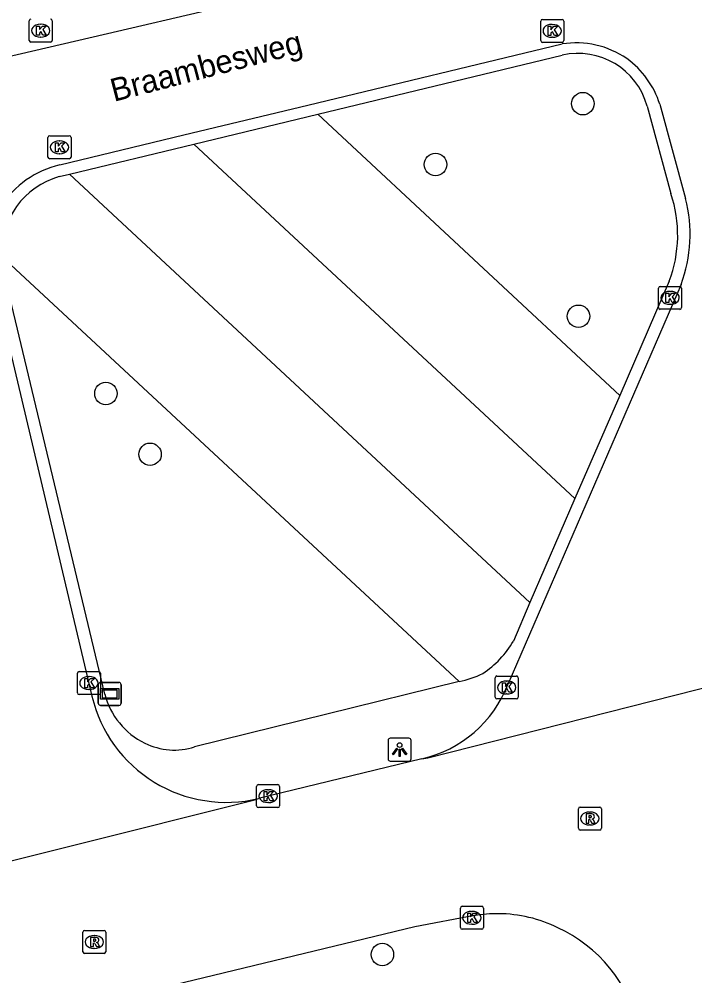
# Model space of a CAD drawing. Extents: x 162026 to 163499, y 387297 to 388169.
# Drawn here: x 163085.64 to 163115.02, y 387870.95 to 387912.59 of the extents above; entities that cross this region are included whole.
import ezdxf

# ---------------------------------------------------------------- set-up
doc = ezdxf.new("R2010")
doc.units = 0
for name, color, linetype in [('IMGEO_Boom', 7, 'Continuous'), ('IMGEO_Groenvoorziening', 7, 'Continuous'), ('IMGEO_Kolk', 7, 'Continuous'), ('IMGEO_Lichtpunt', 7, 'Continuous'), ('IMGEO_Openbare_ruimte_label', 7, 'Continuous'), ('IMGEO_Rijbaan_lokaal_open', 7, 'Continuous'), ('IMGEO_Rioolput', 7, 'Continuous'), ('IMGEO_Verklikker', 7, 'Continuous'), ('IMGEO_Voetpad_open', 7, 'Continuous')]:
    doc.layers.add(name, color=color, linetype=linetype)

msp = doc.modelspace()

# ---------------------------------------------------------------- linework, layer by layer
at = {"layer": 'IMGEO_Boom'}
for centre in [(163110.145, 387908.909), (163103.74, 387906.26), (163109.96, 387899.656), (163089.411, 387896.297), (163091.329, 387893.65), (163101.43, 387871.881)]:
    msp.add_circle(centre, 0.489, dxfattribs=at)
at = {"layer": 'IMGEO_Groenvoorziening'}
for points in [[(163111.756, 387896.21), (163098.62, 387908.451)], [(163093.229, 387907.15), (163109.805, 387891.72)], [(163087.832, 387905.847), (163107.843, 387887.207)], [(163084.87, 387902.273), (163104.765, 387883.758)]]:
    msp.add_lwpolyline(points, dxfattribs=at)
at = {"layer": 'IMGEO_Kolk'}
for p, q in [((163086.075, 387911.661), (163086.075, 387912.513)), ((163086.563, 387912.367), (163086.588, 387912.367)), ((163087.076, 387912.513), (163087.076, 387911.661)), ((163108.314, 387911.651), (163108.314, 387912.503)), ((163108.389, 387912.577), (163109.241, 387912.577)), ((163108.802, 387912.357), (163108.827, 387912.357)), ((163109.315, 387912.503), (163109.315, 387911.651)), ((163086.586, 387911.807), (163086.561, 387911.807)), ((163108.825, 387911.797), (163108.8, 387911.797)), ((163087.002, 387911.587), (163086.15, 387911.587)), ((163109.241, 387911.577), (163108.389, 387911.577)), ((163086.892, 387906.585), (163086.892, 387907.437)), ((163086.967, 387907.511), (163087.819, 387907.511)), ((163087.38, 387907.291), (163087.405, 387907.291)), ((163087.893, 387907.437), (163087.893, 387906.585)), ((163087.819, 387906.511), (163086.967, 387906.511)), ((163087.403, 387906.731), (163087.378, 387906.731)), ((163113.513, 387900.959), (163114.365, 387900.959)), ((163113.438, 387900.033), (163113.438, 387900.885)), ((163113.926, 387900.739), (163113.951, 387900.739)), ((163114.439, 387900.885), (163114.439, 387900.033)), ((163113.949, 387900.179), (163113.924, 387900.179)), ((163114.365, 387899.959), (163113.513, 387899.959)), ((163088.17, 387883.268), (163088.17, 387884.12)), ((163088.245, 387884.194), (163089.097, 387884.194)), ((163088.658, 387883.974), (163088.683, 387883.974)), ((163089.171, 387884.12), (163089.171, 387883.268)), ((163106.334, 387883.076), (163106.334, 387883.928)), ((163106.409, 387884.002), (163107.261, 387884.002)), ((163107.335, 387883.928), (163107.335, 387883.076)), ((163106.822, 387883.782), (163106.847, 387883.782)), ((163089.097, 387883.194), (163088.245, 387883.194)), ((163088.681, 387883.414), (163088.656, 387883.414)), ((163106.845, 387883.222), (163106.82, 387883.222)), ((163107.261, 387883.002), (163106.409, 387883.002)), ((163095.963, 387878.348), (163095.963, 387879.2)), ((163096.038, 387879.274), (163096.89, 387879.274)), ((163096.451, 387879.054), (163096.476, 387879.054)), ((163096.964, 387879.2), (163096.964, 387878.348)), ((163096.474, 387878.494), (163096.449, 387878.494)), ((163096.89, 387878.274), (163096.038, 387878.274)), ((163104.821, 387873.053), (163104.821, 387873.905)), ((163104.896, 387873.979), (163105.748, 387873.979)), ((163105.822, 387873.905), (163105.822, 387873.053)), ((163105.309, 387873.759), (163105.334, 387873.759)), ((163105.332, 387873.199), (163105.307, 387873.199)), ((163105.748, 387872.979), (163104.896, 387872.979))]:
    msp.add_line(p, q, dxfattribs=at)
for points in [[(163086.075, 387911.661), (163086.075, 387912.513)], [(163086.396, 387912.287), (163086.519, 387912.287), (163086.519, 387912.136), (163086.649, 387912.287), (163086.813, 387912.287), (163086.667, 387912.136), (163086.82, 387911.887), (163086.668, 387911.887), (163086.583, 387912.051), (163086.519, 387911.984), (163086.519, 387911.887), (163086.396, 387911.887), (163086.396, 387912.287)], [(163087.076, 387912.513), (163087.076, 387911.661)], [(163108.314, 387911.651), (163108.314, 387912.503)], [(163108.389, 387912.577), (163109.241, 387912.577)], [(163108.635, 387912.277), (163108.758, 387912.277), (163108.758, 387912.126), (163108.888, 387912.277), (163109.052, 387912.277), (163108.906, 387912.126), (163109.059, 387911.877), (163108.907, 387911.877), (163108.822, 387912.041), (163108.758, 387911.974), (163108.758, 387911.877), (163108.635, 387911.877), (163108.635, 387912.277)], [(163109.315, 387912.503), (163109.315, 387911.651)], [(163087.002, 387911.587), (163086.15, 387911.587)], [(163109.241, 387911.577), (163108.389, 387911.577)], [(163086.892, 387906.585), (163086.892, 387907.437)], [(163086.967, 387907.511), (163087.819, 387907.511)], [(163087.213, 387907.211), (163087.336, 387907.211), (163087.336, 387907.06), (163087.466, 387907.211), (163087.63, 387907.211), (163087.484, 387907.06), (163087.637, 387906.811), (163087.485, 387906.811), (163087.4, 387906.975), (163087.336, 387906.908), (163087.336, 387906.811), (163087.213, 387906.811), (163087.213, 387907.211)], [(163087.893, 387907.437), (163087.893, 387906.585)], [(163087.819, 387906.511), (163086.967, 387906.511)], [(163113.513, 387900.959), (163114.365, 387900.959)], [(163113.438, 387900.033), (163113.438, 387900.885)], [(163113.759, 387900.659), (163113.882, 387900.659), (163113.882, 387900.508), (163114.012, 387900.659), (163114.176, 387900.659), (163114.03, 387900.508), (163114.183, 387900.259), (163114.031, 387900.259), (163113.946, 387900.423), (163113.882, 387900.356), (163113.882, 387900.259), (163113.759, 387900.259), (163113.759, 387900.659)], [(163114.439, 387900.885), (163114.439, 387900.033)], [(163114.365, 387899.959), (163113.513, 387899.959)], [(163088.17, 387883.268), (163088.17, 387884.12)], [(163088.245, 387884.194), (163089.097, 387884.194)], [(163088.491, 387883.894), (163088.614, 387883.894), (163088.614, 387883.743), (163088.744, 387883.894), (163088.908, 387883.894), (163088.762, 387883.743), (163088.915, 387883.494), (163088.763, 387883.494), (163088.678, 387883.658), (163088.614, 387883.591), (163088.614, 387883.494), (163088.491, 387883.494), (163088.491, 387883.894)], [(163089.171, 387884.12), (163089.171, 387883.268)], [(163106.334, 387883.076), (163106.334, 387883.928)], [(163106.409, 387884.002), (163107.261, 387884.002)], [(163107.335, 387883.928), (163107.335, 387883.076)], [(163106.655, 387883.702), (163106.778, 387883.702), (163106.778, 387883.551), (163106.908, 387883.702), (163107.072, 387883.702), (163106.926, 387883.551), (163107.079, 387883.302), (163106.927, 387883.302), (163106.842, 387883.466), (163106.778, 387883.399), (163106.778, 387883.302), (163106.655, 387883.302), (163106.655, 387883.702)], [(163089.097, 387883.194), (163088.245, 387883.194)], [(163107.261, 387883.002), (163106.409, 387883.002)], [(163095.963, 387878.348), (163095.963, 387879.2)], [(163096.038, 387879.274), (163096.89, 387879.274)], [(163096.284, 387878.974), (163096.407, 387878.974), (163096.407, 387878.823), (163096.537, 387878.974), (163096.701, 387878.974), (163096.555, 387878.823), (163096.708, 387878.574), (163096.556, 387878.574), (163096.471, 387878.738), (163096.407, 387878.671), (163096.407, 387878.574), (163096.284, 387878.574), (163096.284, 387878.974)], [(163096.964, 387879.2), (163096.964, 387878.348)], [(163096.89, 387878.274), (163096.038, 387878.274)], [(163104.821, 387873.053), (163104.821, 387873.905)], [(163104.896, 387873.979), (163105.748, 387873.979)], [(163105.822, 387873.905), (163105.822, 387873.053)], [(163105.142, 387873.679), (163105.265, 387873.679), (163105.265, 387873.528), (163105.395, 387873.679), (163105.559, 387873.679), (163105.413, 387873.528), (163105.566, 387873.279), (163105.414, 387873.279), (163105.329, 387873.443), (163105.265, 387873.376), (163105.265, 387873.279), (163105.142, 387873.279), (163105.142, 387873.679)], [(163105.748, 387872.979), (163104.896, 387872.979)]]:
    msp.add_lwpolyline(points, dxfattribs=at)
for centre, start, end in [((163086.152, 387912.511), 91.552, 178.448), ((163086.152, 387912.511), 91.552, 178.448), ((163087, 387912.511), 1.552, 88.448), ((163087, 387912.511), 1.552, 88.448), ((163108.391, 387912.501), 91.552, 178.448), ((163108.391, 387912.501), 91.552, 178.448), ((163109.239, 387912.501), 1.552, 88.448), ((163109.239, 387912.501), 1.552, 88.448), ((163086.152, 387911.663), 181.552, 268.448), ((163086.152, 387911.663), 181.552, 268.448), ((163087, 387911.663), 271.552, 358.448), ((163087, 387911.663), 271.552, 358.448), ((163108.391, 387911.653), 181.552, 268.448), ((163108.391, 387911.653), 181.552, 268.448), ((163109.239, 387911.653), 271.552, 358.448), ((163109.239, 387911.653), 271.552, 358.448), ((163086.969, 387907.435), 91.552, 178.448), ((163086.969, 387907.435), 91.552, 178.448), ((163087.817, 387907.435), 1.552, 88.448), ((163087.817, 387907.435), 1.552, 88.448), ((163086.969, 387906.587), 181.552, 268.448), ((163086.969, 387906.587), 181.552, 268.448), ((163087.817, 387906.587), 271.552, 358.448), ((163087.817, 387906.587), 271.552, 358.448), ((163113.515, 387900.883), 91.552, 178.448), ((163113.515, 387900.883), 91.552, 178.448), ((163114.363, 387900.883), 1.552, 88.448), ((163114.363, 387900.883), 1.552, 88.448), ((163113.515, 387900.035), 181.552, 268.448), ((163113.515, 387900.035), 181.552, 268.448), ((163114.363, 387900.035), 271.552, 358.448), ((163114.363, 387900.035), 271.552, 358.448), ((163088.247, 387884.118), 91.552, 178.448), ((163088.247, 387884.118), 91.552, 178.448), ((163089.095, 387884.118), 1.552, 88.448), ((163089.095, 387884.118), 1.552, 88.448), ((163106.411, 387883.926), 91.552, 178.448), ((163106.411, 387883.926), 91.552, 178.448), ((163107.259, 387883.926), 1.552, 88.448), ((163107.259, 387883.926), 1.552, 88.448), ((163088.247, 387883.27), 181.552, 268.448), ((163088.247, 387883.27), 181.552, 268.448), ((163089.095, 387883.27), 271.552, 358.448), ((163089.095, 387883.27), 271.552, 358.448), ((163106.411, 387883.078), 181.552, 268.448), ((163106.411, 387883.078), 181.552, 268.448), ((163107.259, 387883.078), 271.552, 358.448), ((163107.259, 387883.078), 271.552, 358.448), ((163096.04, 387879.198), 91.552, 178.448), ((163096.04, 387879.198), 91.552, 178.448), ((163096.888, 387879.198), 1.552, 88.448), ((163096.888, 387879.198), 1.552, 88.448), ((163096.04, 387878.35), 181.552, 268.448), ((163096.04, 387878.35), 181.552, 268.448), ((163096.888, 387878.35), 271.552, 358.448), ((163096.888, 387878.35), 271.552, 358.448), ((163104.898, 387873.903), 91.552, 178.448), ((163104.898, 387873.903), 91.552, 178.448), ((163105.746, 387873.903), 1.552, 88.448), ((163105.746, 387873.903), 1.552, 88.448), ((163104.898, 387873.055), 181.552, 268.448), ((163104.898, 387873.055), 181.552, 268.448), ((163105.746, 387873.055), 271.552, 358.448), ((163105.746, 387873.055), 271.552, 358.448)]:
    msp.add_arc(centre, 0.0765, start, end, dxfattribs=at)
for centre, major_axis, ratio, start_param, end_param in [((163086.562, 387912.087), (-0.387, 0.002), 0.722429, 4.712389, 7.853982), ((163086.587, 387912.087), (-0.39, 0.002), 0.717154, 1.570796, 4.712389), ((163108.801, 387912.077), (-0.387, 0.002), 0.722429, 4.712389, 7.853982), ((163108.826, 387912.077), (-0.39, 0.002), 0.717154, 1.570796, 4.712389), ((163087.379, 387907.011), (-0.387, 0.002), 0.722429, 4.712389, 7.853982), ((163087.404, 387907.011), (-0.39, 0.002), 0.717154, 1.570796, 4.712389), ((163113.925, 387900.459), (-0.387, 0.002), 0.722429, 4.712389, 7.853982), ((163113.95, 387900.459), (-0.39, 0.002), 0.717154, 1.570796, 4.712389), ((163088.657, 387883.694), (-0.387, 0.002), 0.722429, 4.712389, 7.853982), ((163088.682, 387883.694), (-0.39, 0.002), 0.717154, 1.570796, 4.712389), ((163106.821, 387883.502), (-0.387, 0.002), 0.722429, 4.712389, 7.853982), ((163106.846, 387883.502), (-0.39, 0.002), 0.717154, 1.570796, 4.712389), ((163096.45, 387878.774), (-0.387, 0.002), 0.722429, 4.712389, 7.853982), ((163096.475, 387878.774), (-0.39, 0.002), 0.717154, 1.570796, 4.712389), ((163105.308, 387873.479), (-0.387, 0.002), 0.722429, 4.712389, 7.853982), ((163105.333, 387873.479), (-0.39, 0.002), 0.717154, 1.570796, 4.712389)]:
    msp.add_ellipse(centre, major_axis=major_axis, ratio=ratio, start_param=start_param, end_param=end_param, dxfattribs=at)
at = {"layer": 'IMGEO_Lichtpunt'}
for p, q in [((163101.679, 387881.198), (163101.679, 387880.391)), ((163101.679, 387881.198), (163101.679, 387880.391)), ((163102.581, 387881.293), (163101.773, 387881.293)), ((163102.581, 387881.293), (163101.773, 387881.293)), ((163102.675, 387880.391), (163102.675, 387881.198)), ((163102.675, 387880.391), (163102.675, 387881.198)), ((163101.773, 387880.297), (163102.581, 387880.297)), ((163101.773, 387880.297), (163102.581, 387880.297))]:
    msp.add_line(p, q, dxfattribs=at)
for points in [[(163102.053, 387880.862), (163102.092, 387880.834), (163101.904, 387880.572), (163101.866, 387880.599), (163102.053, 387880.862)], [(163102.155, 387880.814), (163102.202, 387880.814), (163102.202, 387880.492), (163102.155, 387880.492), (163102.155, 387880.814)], [(163102.265, 387880.834), (163102.303, 387880.861), (163102.49, 387880.599), (163102.451, 387880.571), (163102.265, 387880.834)]]:
    msp.add_lwpolyline(points, dxfattribs=at)
msp.add_circle((163102.178, 387880.996), 0.0994, dxfattribs=at)
for centre, start, end in [((163101.773, 387881.198), 90, 180), ((163101.773, 387881.198), 90, 180), ((163102.581, 387881.198), 0, 90), ((163102.581, 387881.198), 0, 90), ((163101.773, 387880.391), 180, 270), ((163101.773, 387880.391), 180, 270), ((163102.581, 387880.391), 270, 0), ((163102.581, 387880.391), 270, 360)]:
    msp.add_arc(centre, 0.0946, start, end, dxfattribs=at)
at = {"layer": 'IMGEO_Rijbaan_lokaal_open'}
for points in [[(163085.119, 387910.948), (163089.914, 387912.063), (163093.52, 387912.901), (163100.346, 387914.488), (163104.037, 387915.346), (163109.91, 387916.711), (163110.276, 387916.78)], [(163087.403, 387906.246), (163092.802, 387907.548), (163098.193, 387908.849), (163109.245, 387911.506)], [(163113.493, 387908.888), (163114.612, 387904.777)], [(163088.806, 387883.119), (163084.427, 387901.649)], [(163114.42, 387901.045), (163106.888, 387883.626)], [(163103.15, 387880.395), (163103.411, 387880.435), (163116.089, 387883.657)], [(163103.15, 387880.395), (163096.051, 387878.673)], [(163079.594, 387874.563), (163080.01, 387874.643), (163095.83, 387878.601), (163096.051, 387878.673)], [(163105.439, 387873.575), (163102.843, 387873.082), (163084.477, 387868.648), (163080.416, 387867.667), (163078.651, 387867.246), (163072.793, 387865.865), (163053.845, 387861.403)]]:
    msp.add_lwpolyline(points, dxfattribs=at)
for centre, radius, start, end in [((163109.859, 387907.687), 3.868, 55.3235, 99.1366), ((163109.719, 387907.665), 3.967, 17.9538, 53.8355), ((163088.361, 387902.184), 4.174, 103.2724, 147.3737), ((163108.505, 387903.22), 6.302, 339.8086, 14.3012), ((163101.94, 387885.573), 5.318, 283.1575, 338.5205), ((163094.638, 387884.497), 5.993, 193.2918, 283.6362), ((163106.442, 387867.487), 6.17, 89.6584, 99.358), ((163106.427, 387867.666), 5.992, 63.938, 89.4993), ((163106.367, 387867.253), 6.39, 13.3197, 65.0843)]:
    msp.add_arc(centre, radius, start, end, dxfattribs=at)
at = {"layer": 'IMGEO_Rioolput'}
for p, q in [((163109.951, 387877.374), (163109.951, 387878.226)), ((163110.026, 387878.3), (163110.878, 387878.3)), ((163110.439, 387878.08), (163110.464, 387878.08)), ((163110.952, 387878.226), (163110.952, 387877.374)), ((163110.878, 387877.3), (163110.026, 387877.3)), ((163110.462, 387877.52), (163110.437, 387877.52)), ((163088.406, 387872.002), (163088.406, 387872.854)), ((163088.481, 387872.928), (163089.333, 387872.928)), ((163088.894, 387872.708), (163088.919, 387872.708)), ((163089.407, 387872.854), (163089.407, 387872.002)), ((163089.333, 387871.928), (163088.481, 387871.928)), ((163088.917, 387872.148), (163088.892, 387872.148))]:
    msp.add_line(p, q, dxfattribs=at)
for points in [[(163109.951, 387877.374), (163109.951, 387878.226)], [(163110.026, 387878.3), (163110.878, 387878.3)], [(163110.952, 387878.226), (163110.952, 387877.374)], [(163110.54, 387877.998), (163110.288, 387878), (163110.288, 387877.6)], [(163110.288, 387877.6), (163110.412, 387877.6), (163110.412, 387877.762), (163110.423, 387877.762)], [(163110.466, 387877.919), (163110.412, 387877.919), (163110.412, 387877.838)], [(163110.412, 387877.838), (163110.464, 387877.838)], [(163110.47, 387877.733), (163110.541, 387877.6), (163110.681, 387877.6), (163110.616, 387877.726)], [(163110.878, 387877.3), (163110.026, 387877.3)], [(163088.406, 387872.002), (163088.406, 387872.854)], [(163088.481, 387872.928), (163089.333, 387872.928)], [(163089.407, 387872.854), (163089.407, 387872.002)], [(163088.995, 387872.626), (163088.743, 387872.628), (163088.743, 387872.228)], [(163088.743, 387872.228), (163088.867, 387872.228), (163088.867, 387872.39), (163088.878, 387872.39)], [(163088.921, 387872.547), (163088.867, 387872.547), (163088.867, 387872.466)], [(163088.867, 387872.466), (163088.919, 387872.466)], [(163088.925, 387872.361), (163088.996, 387872.228), (163089.136, 387872.228), (163089.071, 387872.354)], [(163089.333, 387871.928), (163088.481, 387871.928)]]:
    msp.add_lwpolyline(points, dxfattribs=at)
for centre, radius, start, end in [((163110.028, 387878.224), 0.0765, 91.552, 178.448), ((163110.028, 387878.224), 0.0765, 91.552, 178.448), ((163110.876, 387878.224), 0.0765, 1.552, 88.448), ((163110.876, 387878.224), 0.0765, 1.552, 88.448), ((163110.422, 387877.709), 0.0533, 26.0293, 88.6989), ((163110.448, 387878.027), 0.19, 274.7715, 282.9687), ((163110.472, 387877.823), 0.0964, 77.0061, 93.1865), ((163110.486, 387877.88), 0.0378, 276.6634, 79.6772), ((163110.539, 387877.888), 0.109, 350.3612, 89.416), ((163110.537, 387877.888), 0.112, 277.5842, 350.9817), ((163110.521, 387877.673), 0.108, 29.5134, 73.7905), ((163110.028, 387877.376), 0.0765, 181.552, 268.448), ((163110.028, 387877.376), 0.0765, 181.552, 268.448), ((163110.876, 387877.376), 0.0765, 271.552, 358.448), ((163110.876, 387877.376), 0.0765, 271.552, 358.448), ((163088.483, 387872.852), 0.0765, 91.552, 178.448), ((163088.483, 387872.852), 0.0765, 91.552, 178.448), ((163089.331, 387872.852), 0.0765, 1.552, 88.448), ((163089.331, 387872.852), 0.0765, 1.552, 88.448), ((163088.877, 387872.337), 0.0533, 26.0293, 88.6989), ((163088.903, 387872.655), 0.19, 274.7715, 282.9687), ((163088.927, 387872.451), 0.0964, 77.0061, 93.1865), ((163088.941, 387872.508), 0.0378, 276.6634, 79.6772), ((163088.994, 387872.516), 0.109, 350.3612, 89.416), ((163088.992, 387872.516), 0.112, 277.5842, 350.9817), ((163088.976, 387872.301), 0.108, 29.5134, 73.7905), ((163088.483, 387872.004), 0.0765, 181.552, 268.448), ((163088.483, 387872.004), 0.0765, 181.552, 268.448), ((163089.331, 387872.004), 0.0765, 271.552, 358.448), ((163089.331, 387872.004), 0.0765, 271.552, 358.448)]:
    msp.add_arc(centre, radius, start, end, dxfattribs=at)
for centre, major_axis, ratio, start_param, end_param in [((163110.438, 387877.8), (-0.387, 0.002), 0.722429, 4.712389, 7.853982), ((163110.463, 387877.8), (-0.39, 0.002), 0.717154, 1.570796, 4.712389), ((163088.893, 387872.428), (-0.387, 0.002), 0.722429, 4.712389, 7.853982), ((163088.918, 387872.428), (-0.39, 0.002), 0.717154, 1.570796, 4.712389)]:
    msp.add_ellipse(centre, major_axis=major_axis, ratio=ratio, start_param=start_param, end_param=end_param, dxfattribs=at)
at = {"layer": 'IMGEO_Verklikker'}
for p, q in [((163089.081, 387882.82), (163089.081, 387883.62)), ((163089.081, 387883.62), (163089.081, 387882.82)), ((163089.181, 387883.72), (163089.971, 387883.72)), ((163089.971, 387883.72), (163089.181, 387883.72)), ((163090.071, 387883.62), (163090.071, 387882.82)), ((163090.071, 387882.82), (163090.071, 387883.62)), ((163089.971, 387882.72), (163089.181, 387882.72)), ((163089.181, 387882.72), (163089.971, 387882.72))]:
    msp.add_line(p, q, dxfattribs=at)
for points in [[(163089.182, 387883.452), (163089.97, 387883.452), (163089.97, 387882.988), (163089.182, 387882.988), (163089.182, 387883.452)], [(163089.247, 387883.387), (163089.247, 387883.053), (163089.905, 387883.053), (163089.905, 387883.387), (163089.247, 387883.387)]]:
    msp.add_lwpolyline(points, dxfattribs=at)
for centre, start, end in [((163089.181, 387883.62), 90, 180), ((163089.181, 387883.62), 90, 180), ((163089.971, 387883.62), 0, 90), ((163089.971, 387883.62), 360, 90), ((163089.181, 387882.82), 180, 270), ((163089.181, 387882.82), 180, 270), ((163089.971, 387882.82), 270, 0), ((163089.971, 387882.82), 270, 0)]:
    msp.add_arc(centre, 0.1, start, end, dxfattribs=at)
at = {"layer": 'IMGEO_Voetpad_open'}
for points in [[(163098.62, 387908.451), (163109.242, 387911.016)], [(163093.229, 387907.15), (163098.62, 387908.451)], [(163112.943, 387908.801), (163113.978, 387904.993)], [(163087.832, 387905.847), (163093.229, 387907.15)], [(163087.382, 387905.738), (163087.832, 387905.847)], [(163089.363, 387883.218), (163084.915, 387901.829)], [(163113.904, 387901.182), (163111.756, 387896.21)], [(163111.756, 387896.21), (163109.805, 387891.72)], [(163109.805, 387891.72), (163107.843, 387887.207)], [(163107.843, 387887.207), (163107.126, 387885.524)], [(163104.765, 387883.758), (163093.269, 387880.916)]]:
    msp.add_lwpolyline(points, dxfattribs=at)
for centre, radius, start, end in [((163109.936, 387907.977), 3.118, 15.3341, 102.866), ((163088.337, 387902.403), 3.469, 105.9742, 182.1443), ((163108.575, 387903.192), 5.695, 339.337, 18.4382), ((163103.513, 387887.6), 4.167, 303.1755, 330.1215), ((163103.809, 387888.204), 4.548, 282.1366, 295.8665), ((163092.522, 387884.014), 3.257, 194.1405, 244.122), ((163092.391, 387883.685), 2.905, 243.6086, 287.5859)]:
    msp.add_arc(centre, radius, start, end, dxfattribs=at)

# ---------------------------------------------------------------- texts
at = {"layer": 'IMGEO_Openbare_ruimte_label'}
msp.add_text('Braambesweg', height=1, rotation=14.592, dxfattribs=at).set_placement((163089.758, 387908.985))

doc.saveas('drawing.dxf')
